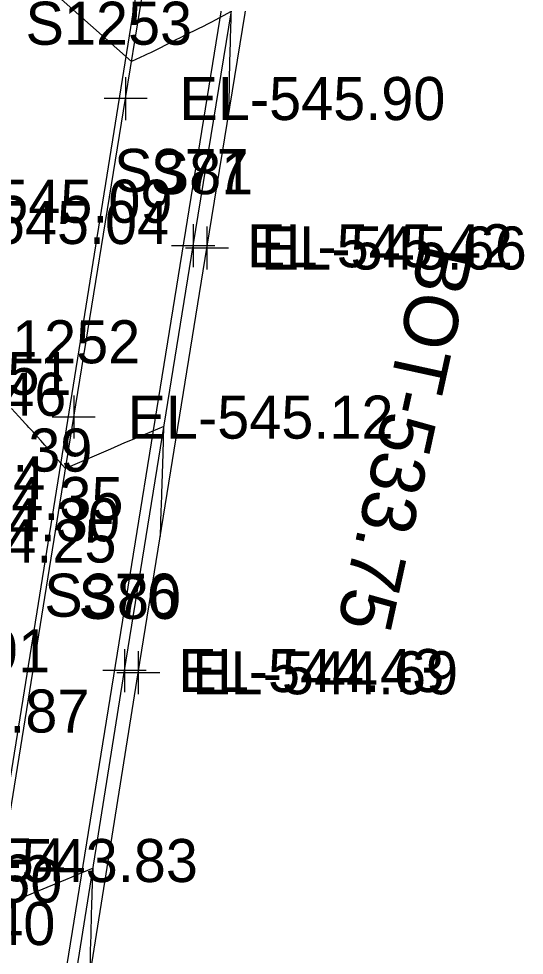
# Model space of a CAD drawing. Extents: x 1724534 to 1727318, y 657156 to 660047.
# Drawn here: x 1725662.2 to 1725709.1, y 659615.3 to 659702.3 of the extents above; entities that cross this region are included whole.
import ezdxf

# ---------------------------------------------------------------- set-up
doc = ezdxf.new("R2010")
doc.units = 0
for name, color, linetype in [('SURVEY - CONTOURS - Index with Text', 7, 'Continuous'), ('SURVEY - CONTOURS - Intermediate with optional Text', 7, 'Continuous'), ('SURVEY - DRAINAGE - Area Shapes', 7, 'Continuous'), ('SURVEY - DRAINAGE - Storm Sewer', 7, 'Continuous'), ('SURVEY - DTM - Breaklines', 7, 'Continuous'), ('SURVEY - DTM - Breaklines - Points - Elevations', 7, 'Continuous'), ('SURVEY - DTM - Breaklines - Points - Locators', 7, 'Continuous'), ('SURVEY - DTM - Breaklines - Points - Numbers', 7, 'Continuous'), ('SURVEY - MISCELLANEOUS - Bottom of MH and CB', 7, 'Continuous'), ('SURVEY - TRAFFIC CONTROL - Pavement Marking - Points - Elevations', 7, 'Continuous'), ('SURVEY - TRANSPORTATION - Features', 7, 'Continuous'), ('SURVEY - TRANSPORTATION - Features - Points - Elevations', 7, 'Continuous'), ('SURVEY - TRANSPORTATION - Features - Points - Locators', 7, 'Continuous'), ('SURVEY - TRANSPORTATION - Features - Points - Numbers', 7, 'Continuous'), ('SURVEY - TRANSPORTATION - Roads', 7, 'Continuous'), ('SURVEY - TRANSPORTATION - Roads - Points - Elevations', 7, 'Continuous'), ('SURVEY - TRANSPORTATION - Roads - Points - Locators', 7, 'Continuous'), ('SURVEY - TRANSPORTATION - Roads - Points - Numbers', 7, 'Continuous')]:
    doc.layers.add(name, color=color, linetype=linetype)

msp = doc.modelspace()

# ---------------------------------------------------------------- linework, layer by layer
at = {"layer": 'SURVEY - CONTOURS - Index with Text'}
msp.add_lwpolyline([(1725675.33, 659654.211), (1725675.415, 659656.707), (1725675.425, 659657.024), (1725675.462, 659658.193), (1725675.583, 659661.882), (1725675.662, 659664.431), (1725672.713, 659663.197), (1725672.005, 659662.898), (1725670.698, 659662.33), (1725666.514, 659660.51), (1725664.615, 659662.694), (1725664.241, 659663.122), (1725663.933, 659663.471), (1725663.69, 659663.741), (1725663.513, 659663.932), (1725663.127, 659664.336), (1725662.966, 659664.507), (1725662.77, 659664.721), (1725662.54, 659664.975), (1725661.525, 659666.114)], dxfattribs=at)
at = {"layer": 'SURVEY - CONTOURS - Intermediate with optional Text'}
for points in [[(1725681.696, 659693.533), (1725681.726, 659695.145), (1725681.737, 659695.614), (1725681.758, 659696.596), (1725681.794, 659698.319), (1725681.84, 659700.127), (1725681.856, 659700.765), (1725681.865, 659701.119), (1725681.878, 659701.664), (1725681.888, 659702.026), (1725681.915, 659702.987), (1725680.413, 659702.177), (1725680.074, 659701.997), (1725679.7, 659701.804), (1725679.291, 659701.597), (1725678.848, 659701.378), (1725677.621, 659700.774), (1725677.174, 659700.553), (1725676.755, 659700.345), (1725676.363, 659700.148), (1725674.723, 659699.312), (1725674.408, 659699.155), (1725674.117, 659699.014), (1725673.85, 659698.888), (1725672.659, 659698.334), (1725663.972, 659706.08)], [(1725668.81, 659613.424), (1725668.858, 659615.644), (1725668.884, 659616.574), (1725668.895, 659617.006), (1725668.902, 659617.273), (1725668.948, 659619.123), (1725668.972, 659619.938), (1725669.036, 659622.001), (1725669.044, 659622.302), (1725669.049, 659622.478), (1725669.079, 659623.402), (1725667.529, 659622.735), (1725667.108, 659622.556), (1725666.51, 659622.306), (1725664.782, 659621.593), (1725659.923, 659619.596)]]:
    msp.add_lwpolyline(points, dxfattribs=at)
at = {"layer": 'SURVEY - DRAINAGE - Area Shapes'}
msp.add_lwpolyline([(1725457.865, 659006.777), (1725413.857, 659016.262), (1725297.605, 659050.843), (1725314.042, 659296.608), (1725386.76, 659493.901), (1725483.401, 659755.229), (1725623.949, 659732.704), (1725676.22, 659724.326), (1725634.82, 659466.017), (1725543.324, 659353.721), (1725499.683, 659185.923), (1725479.088, 659106.738)], close=True, dxfattribs=at)
at = {"layer": 'SURVEY - DRAINAGE - Storm Sewer'}
msp.add_line((1725684.983, 659727.993), (1725645.113, 659481.278), dxfattribs=at)
at = {"layer": 'SURVEY - DTM - Breaklines'}
msp.add_lwpolyline([(1725623.603, 659326.195), (1725625.596, 659340.96), (1725631.474, 659380.353), (1725637.663, 659419.872), (1725643.838, 659459.39), (1725646.925, 659478.842), (1725647.706, 659483.647), (1725654.062, 659523.097), (1725660.549, 659562.561), (1725667.001, 659602.053), (1725673.284, 659641.547), (1725679.659, 659681.01), (1725686.766, 659724.695), (1725687.764, 659730.895), (1725694.149, 659770.379), (1725697.503, 659791.065)], dxfattribs=at)
at = {"layer": 'SURVEY - DTM - Breaklines - Points - Locators'}
for p, q in [((1725679.659, 659683.01), (1725679.659, 659679.01)), ((1725681.659, 659681.01), (1725677.659, 659681.01)), ((1725673.284, 659643.547), (1725673.284, 659639.547)), ((1725675.284, 659641.547), (1725671.284, 659641.547))]:
    msp.add_line(p, q, dxfattribs=at)
at = {"layer": 'SURVEY - TRANSPORTATION - Features'}
msp.add_lwpolyline([(1725622.206, 659326.386), (1725624.286, 659341.139), (1725630.167, 659380.556), (1725636.351, 659420.075), (1725642.552, 659459.59), (1725645.64, 659479.047), (1725646.421, 659483.852), (1725652.777, 659523.307), (1725659.265, 659562.771), (1725665.716, 659602.26), (1725671.999, 659641.754), (1725678.373, 659681.219), (1725685.481, 659724.905), (1725686.48, 659731.104), (1725692.864, 659770.586), (1725696.218, 659791.273)], dxfattribs=at)
at = {"layer": 'SURVEY - TRANSPORTATION - Features - Points - Locators'}
for p, q in [((1725678.373, 659683.219), (1725678.373, 659679.219)), ((1725680.373, 659681.219), (1725676.373, 659681.219)), ((1725671.999, 659643.754), (1725671.999, 659639.754)), ((1725673.999, 659641.754), (1725669.999, 659641.754))]:
    msp.add_line(p, q, dxfattribs=at)
at = {"layer": 'SURVEY - TRANSPORTATION - Roads'}
msp.add_lwpolyline([(1725614.209, 659327.48), (1725617.731, 659353.241), (1725618.016, 659355.22), (1725622.921, 659386.843), (1725624.432, 659396.727), (1725627.753, 659418.475), (1725628.057, 659420.452), (1725635.106, 659465.907), (1725635.414, 659467.883), (1725643.908, 659521.207), (1725646.487, 659536.996), (1725655.836, 659594.229), (1725667.285, 659665.297), (1725672.1, 659694.897), (1725680.449, 659746.206), (1725687.947, 659792.609)], dxfattribs=at)
at = {"layer": 'SURVEY - TRANSPORTATION - Roads - Points - Locators'}
for p, q in [((1725672.1, 659696.897), (1725672.1, 659692.897)), ((1725674.1, 659694.897), (1725670.1, 659694.897)), ((1725667.285, 659667.297), (1725667.285, 659663.297)), ((1725669.285, 659665.297), (1725665.285, 659665.297))]:
    msp.add_line(p, q, dxfattribs=at)

# ---------------------------------------------------------------- texts
at = {"layer": 'SURVEY - DTM - Breaklines - Points - Elevations'}
for s, p in [('EL-545.66', (1725684.659, 659679.01)), ('EL-544.69', (1725678.284, 659639.547))]:
    msp.add_text(s, height=4, dxfattribs=at).set_placement(p)
at = {"layer": 'SURVEY - DTM - Breaklines - Points - Numbers'}
for s, p in [('S81', (1725674.432, 659686.01)), ('S80', (1725667.727, 659646.547))]:
    msp.add_text(s, height=4, dxfattribs=at).set_placement(p)
at = {"layer": 'SURVEY - MISCELLANEOUS - Bottom of MH and CB'}
msp.add_text('BOT-533.75', height=5, rotation=257.66746, dxfattribs=at).set_placement((1725699.522, 659681.65))
at = {"layer": 'SURVEY - TRAFFIC CONTROL - Pavement Marking - Points - Elevations'}
for s, p in [('EL-544.39', (1725644.34, 659660.236)), ('EL-544.24', (1725639.958, 659657.665)), ('EL-544.35', (1725647.22, 659655.735)), ('EL-543.91', (1725640.428, 659641.596)), ('EL-543.87', (1725644.061, 659635.991)), ('EL-543.83', (1725654.129, 659622.102)), ('EL-543.40', (1725640.899, 659616.247))]:
    msp.add_text(s, height=4, dxfattribs=at).set_placement(p)
at = {"layer": 'SURVEY - TRANSPORTATION - Features - Points - Elevations'}
for s, p in [('EL-545.42', (1725683.373, 659679.219)), ('EL-544.43', (1725676.999, 659639.754))]:
    msp.add_text(s, height=4, dxfattribs=at).set_placement(p)
at = {"layer": 'SURVEY - TRANSPORTATION - Features - Points - Numbers'}
for s, p in [('S377', (1725671.037, 659686.219)), ('S376', (1725664.553, 659646.754))]:
    msp.add_text(s, height=4, dxfattribs=at).set_placement(p)
at = {"layer": 'SURVEY - TRANSPORTATION - Roads - Points - Elevations'}
for s, p in [('EL-545.90', (1725677.1, 659692.897)), ('EL-545.09', (1725651.769, 659683.355)), ('EL-545.04', (1725651.455, 659681.38)), ('EL-544.51', (1725642.399, 659667.36)), ('EL-544.46', (1725641.917, 659665.42)), ('EL-545.12', (1725672.285, 659663.297)), ('EL-544.30', (1725646.894, 659653.762)), ('EL-544.25', (1725646.571, 659651.789)), ('EL-543.54', (1725641.864, 659622.167)), ('EL-543.50', (1725641.547, 659620.193))]:
    msp.add_text(s, height=4, dxfattribs=at).set_placement(p)
at = {"layer": 'SURVEY - TRANSPORTATION - Roads - Points - Numbers'}
for s, p in [('S1253', (1725662.812, 659699.897)), ('S1252', (1725657.997, 659670.297))]:
    msp.add_text(s, height=4, dxfattribs=at).set_placement(p)

doc.saveas('drawing.dxf')
